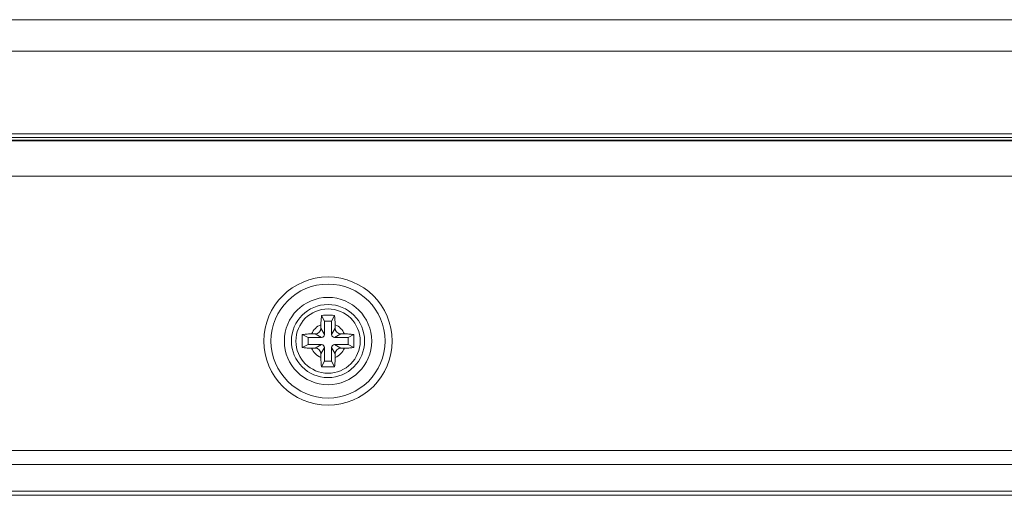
# Model space of a CAD drawing. Header units: millimetres. Extents: x 3925 to 5043, y -86 to 778.
# Tile 292 of 325: x 4818.87 to 4836.08, y 379.1 to 387.43. Entities that reach past the tile are written whole.
import ezdxf

# ---------------------------------------------------------------- set-up
doc = ezdxf.new("R2010")
doc.units = ezdxf.units.MM
doc.header["$LTSCALE"] = 46.255
for name, color, linetype in [('85-1A626G050DXF_CONTINUOUS_LINE', 7, 'CONTINUOUS'), ('H30K-IO-LABEDXF_CONTINUOUS_LINE', 7, 'CONTINUOUS'), ('H30K-REAR-CODXF_CONTINUOUS_LINE', 7, 'CONTINUOUS'), ('H30K-TOP-COVDXF_CONTINUOUS_LINE', 7, 'CONTINUOUS'), ('LABEL-IO-H30DXF_CONTINUOUS_LINE', 7, 'CONTINUOUS')]:
    doc.layers.add(name, color=color, linetype=linetype)

msp = doc.modelspace()

# ---------------------------------------------------------------- linework, layer by layer
at = {"layer": '85-1A626G050DXF_CONTINUOUS_LINE', "color": 7, "linetype": 'Continuous', "lineweight": 0}
for p, q in [((4824.1963, 382.1548), (4824.1465, 382.2544)), ((4824.3213, 382.1548), (4824.3712, 382.2544)), ((4824.1338, 382.0912), (4824.1338, 382.0298)), ((4824.1963, 382.1548), (4824.1963, 381.9173)), ((4824.3213, 382.1548), (4824.1963, 382.1548)), ((4824.3213, 381.9173), (4824.3213, 382.1548)), ((4824.3838, 382.0912), (4824.3838, 382.0298)), ((4823.9088, 381.8673), (4823.8092, 381.9171)), ((4823.9724, 381.9298), (4824.0338, 381.9298)), ((4824.1463, 381.8673), (4824.0338, 381.9298)), ((4824.1963, 381.9173), (4824.1338, 382.0298)), ((4824.3213, 381.9173), (4824.3838, 382.0298)), ((4824.3713, 381.8673), (4824.4838, 381.9298)), ((4824.5453, 381.9298), (4824.4838, 381.9298)), ((4824.6088, 381.8673), (4824.7085, 381.9171)), ((4823.9088, 381.7423), (4823.8092, 381.6924)), ((4823.9088, 381.8673), (4823.9088, 381.7423)), ((4824.1463, 381.8673), (4823.9088, 381.8673)), ((4823.9088, 381.7423), (4824.1463, 381.7423)), ((4824.1463, 381.7423), (4824.0338, 381.6798)), ((4824.6088, 381.8673), (4824.3713, 381.8673)), ((4824.3713, 381.7423), (4824.6088, 381.7423)), ((4824.3713, 381.7423), (4824.4838, 381.6798)), ((4824.6088, 381.7423), (4824.6088, 381.8673)), ((4824.6088, 381.7423), (4824.7085, 381.6924)), ((4823.9724, 381.6798), (4824.0338, 381.6798)), ((4824.1963, 381.6923), (4824.1338, 381.5798)), ((4824.1338, 381.5183), (4824.1338, 381.5798)), ((4824.1963, 381.6923), (4824.1963, 381.4548)), ((4824.3213, 381.4548), (4824.3213, 381.6923)), ((4824.3213, 381.6923), (4824.3838, 381.5798)), ((4824.3838, 381.5183), (4824.3838, 381.5798)), ((4824.5453, 381.6798), (4824.4838, 381.6798)), ((4824.1963, 381.4548), (4824.1465, 381.3551)), ((4824.1963, 381.4548), (4824.3213, 381.4548)), ((4824.3213, 381.4548), (4824.3712, 381.3551))]:
    msp.add_line(p, q, dxfattribs=at)
for points in [[(4824.1338, 382.0912), (4824.1344, 382.1267), (4824.136, 382.1613), (4824.1386, 382.1944), (4824.1421, 382.2255), (4824.1465, 382.2544)], [(4824.1465, 382.2544), (4824.1785, 382.2562), (4824.2106, 382.2574), (4824.2427, 382.258), (4824.2749, 382.258), (4824.3071, 382.2574), (4824.3392, 382.2562), (4824.3712, 382.2544)], [(4824.3712, 382.2544), (4824.3766, 382.2179), (4824.3805, 382.1781), (4824.383, 382.1355), (4824.3838, 382.0912)], [(4823.8056, 381.8048), (4823.806, 381.8425), (4823.8072, 381.88), (4823.8092, 381.9171)], [(4823.8092, 381.9171), (4823.8246, 381.9196), (4823.8406, 381.9218), (4823.8572, 381.9238), (4823.8749, 381.9256), (4823.8946, 381.9271), (4823.9168, 381.9284), (4823.9426, 381.9294), (4823.9724, 381.9298)], [(4824.5453, 381.9298), (4824.5754, 381.9294), (4824.6013, 381.9284), (4824.6237, 381.9271), (4824.6433, 381.9255), (4824.661, 381.9238), (4824.6774, 381.9218), (4824.6932, 381.9196), (4824.7085, 381.9171)], [(4824.7085, 381.9171), (4824.7105, 381.88), (4824.7117, 381.8425), (4824.7121, 381.8048)], [(4823.8092, 381.6924), (4823.8072, 381.7295), (4823.806, 381.767), (4823.8056, 381.8048)], [(4824.7121, 381.8048), (4824.7117, 381.767), (4824.7105, 381.7295), (4824.7085, 381.6924)], [(4823.9724, 381.6798), (4823.9423, 381.6801), (4823.9164, 381.6811), (4823.894, 381.6824), (4823.8744, 381.684), (4823.8567, 381.6858), (4823.8403, 381.6877), (4823.8245, 381.6899), (4823.8092, 381.6924)], [(4824.7085, 381.6924), (4824.6931, 381.6899), (4824.6771, 381.6877), (4824.6605, 381.6857), (4824.6428, 381.6839), (4824.6231, 381.6824), (4824.6009, 381.6811), (4824.5751, 381.6801), (4824.5453, 381.6798)], [(4824.1465, 381.3551), (4824.1411, 381.3916), (4824.1371, 381.4314), (4824.1347, 381.474), (4824.1338, 381.5183)], [(4824.3712, 381.3551), (4824.3392, 381.3533), (4824.3071, 381.3521), (4824.2749, 381.3515), (4824.2427, 381.3515), (4824.2106, 381.3521), (4824.1785, 381.3533), (4824.1465, 381.3551)], [(4824.3838, 381.5183), (4824.3833, 381.4828), (4824.3817, 381.4482), (4824.3791, 381.4151), (4824.3756, 381.384), (4824.3712, 381.3551)]]:
    msp.add_lwpolyline(points, dxfattribs=at)
msp.add_circle((4824.2588, 381.8048), 0.5625, dxfattribs=at)
for centre, radius, start, end in [((4824.2588, 381.8048), 0.3125, 113.57818, 156.42182), ((4824.2588, 381.8048), 0.3125, 23.57818, 66.42182), ((4824.0338, 382.0298), 0.1, 270, 0), ((4824.1463, 381.9173), 0.05, 270, 0), ((4824.3713, 381.9173), 0.05, 180, 270), ((4824.4838, 382.0298), 0.1, 180, 270), ((4824.1463, 381.6923), 0.05, 0, 90), ((4824.3713, 381.6923), 0.05, 90, 180), ((4824.2588, 381.8048), 0.3125, 203.57818, 246.42182), ((4824.0338, 381.5798), 0.1, 0, 90), ((4824.2588, 381.8048), 0.3125, 293.57818, 336.42182), ((4824.4838, 381.5798), 0.1, 90, 180)]:
    msp.add_arc(centre, radius, start, end, dxfattribs=at)
at = {"layer": 'H30K-IO-LABEDXF_CONTINUOUS_LINE', "color": 7, "linetype": 'Continuous', "lineweight": 0}
msp.add_line((4858.9638, 379.1048), (4752.0538, 379.1048), dxfattribs=at)
at = {"layer": 'H30K-REAR-CODXF_CONTINUOUS_LINE', "color": 7, "linetype": 'Continuous', "lineweight": 0}
for p, q in [((4860.02, 384.6895), (4751.1338, 384.6896)), ((4752.0538, 379.8921), (4858.9638, 379.8921)), ((4752.0538, 379.6439), (4858.9638, 379.6439)), ((4858.9638, 379.1798), (4752.0538, 379.1798))]:
    msp.add_line(p, q, dxfattribs=at)
msp.add_lwpolyline([(4861.5787, 385.3097), (4860.7796, 385.3098), (4751.1338, 385.3099)], dxfattribs=at)
for radius in [1.1215, 0.9974, 0.7635, 0.6394]:
    msp.add_circle((4824.2588, 381.8048), radius, dxfattribs=at)
at = {"layer": 'H30K-TOP-COVDXF_CONTINUOUS_LINE', "color": 7, "linetype": 'Continuous', "lineweight": 0}
for p, q in [((4739.4324, 387.4298), (4871.5853, 387.4298)), ((4738.812, 386.8809), (4872.2057, 386.8809)), ((4738.6338, 385.4298), (4872.3838, 385.4298)), ((4739.8385, 385.3694), (4870.9116, 385.3694)), ((4739.892, 385.3198), (4871.1669, 385.3198))]:
    msp.add_line(p, q, dxfattribs=at)
at = {"layer": 'LABEL-IO-H30DXF_CONTINUOUS_LINE', "color": 7, "linetype": 'Continuous', "lineweight": 0}
msp.add_line((4858.9638, 379.1048), (4752.0538, 379.1048), dxfattribs=at)

doc.saveas('drawing.dxf')
